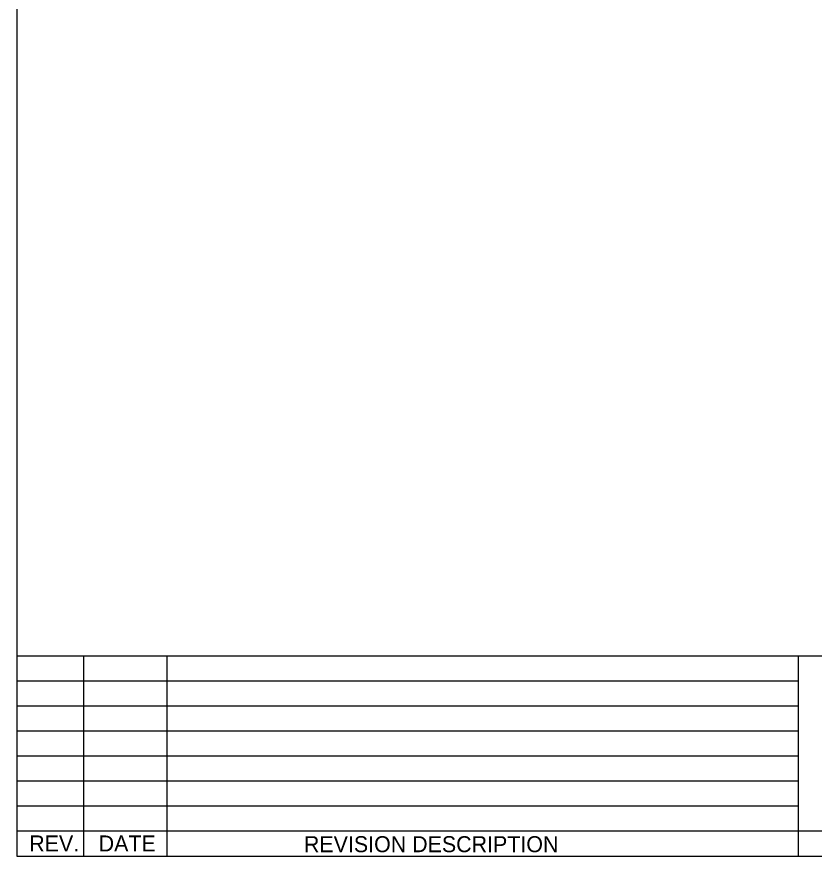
# Model space of a CAD drawing. Extents: x 0 to 1270, y 0 to 830.
# Drawn here: x 0 to 239.1, y 0 to 251.8 of the extents above; entities that cross this region are included whole.
import ezdxf

# ---------------------------------------------------------------- set-up
doc = ezdxf.new("R2010")
doc.units = 0
for name, color, linetype in [('CT_Border_Perimeter_Shape', 7, 'Continuous'), ('CT_DigSig_Field1', 7, 'Continuous'), ('CT_Locked', 7, 'Continuous'), ('CT_Title_Block_Linework', 7, 'Continuous'), ('CT_Title_Block_Text', 7, 'Continuous'), ('Default', 7, 'Continuous'), ('sb_Miscellaneous Steel', 7, 'Continuous')]:
    doc.layers.add(name, color=color, linetype=linetype)

# ---------------------------------------------------------------- blocks, each defined once
blk = doc.blocks.new('FHWA_Border_Text')
at = {"layer": 'ct_Bdr_Txt_Titleblock'}
blk.add_line((0, 0), (0, 0), dxfattribs=at)
blk = doc.blocks.new('BDR_CTDOT_Standards')
at = {"layer": 'CT_Border_Perimeter_Shape'}
blk.add_lwpolyline([(0, 0), (1270, 0), (1270, 830), (0, 830)], close=True, dxfattribs=at)
at = {"layer": 'CT_Locked'}
blk.add_line((0, 0), (0, 0), dxfattribs=at)
blk.add_line((0, 0), (0, 0), dxfattribs=at)
blk.add_line((0, 0), (0, 0), dxfattribs=at)
at = {"layer": 'CT_Title_Block_Linework'}
for p, q in [((1270, 60), (0, 60)), ((20, 60), (20, 0)), ((45, 60), (45, 0)), ((234.31, 60), (234.31, 0)), ((234.31, 52.5), (0, 52.5)), ((234.31, 45), (0, 45)), ((234.31, 37.5), (0, 37.5)), ((234.31, 30), (0, 30)), ((234.31, 22.5), (0, 22.5)), ((234.31, 15), (0, 15)), ((344.55, 7.5), (0, 7.5))]:
    blk.add_line(p, q, dxfattribs=at)
at = {"layer": 'CT_DigSig_Field1', "xscale": 0.95, "yscale": 0.9500000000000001}
blk.add_blockref('FHWA_Border_Text', (0, 0), dxfattribs=at)
at = {"layer": 'CT_Title_Block_Text'}
for s, p in [('REV.', (3.73, 1.43)), ('DATE', (24.55, 1.43)), ('REVISION DESCRIPTION', (86.1, 1.21))]:
    blk.add_text(s, height=4.8, dxfattribs=at).set_placement(p)
blk = doc.blocks.new('TAG_Standard_Sheet_Text')
at = {"layer": 'Default', "xscale": 0.95, "yscale": 0.9500000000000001}
blk.add_blockref('FHWA_Border_Text', (0, 0), dxfattribs=at)

msp = doc.modelspace()

# ---------------------------------------------------------------- block references
at = {"layer": 'CT_Title_Block_Text'}
msp.add_blockref('BDR_CTDOT_Standards', (0, 0), dxfattribs=at)
at = {"layer": 'sb_Miscellaneous Steel'}
msp.add_blockref('TAG_Standard_Sheet_Text', (0, 0), dxfattribs=at)

doc.saveas('drawing.dxf')
